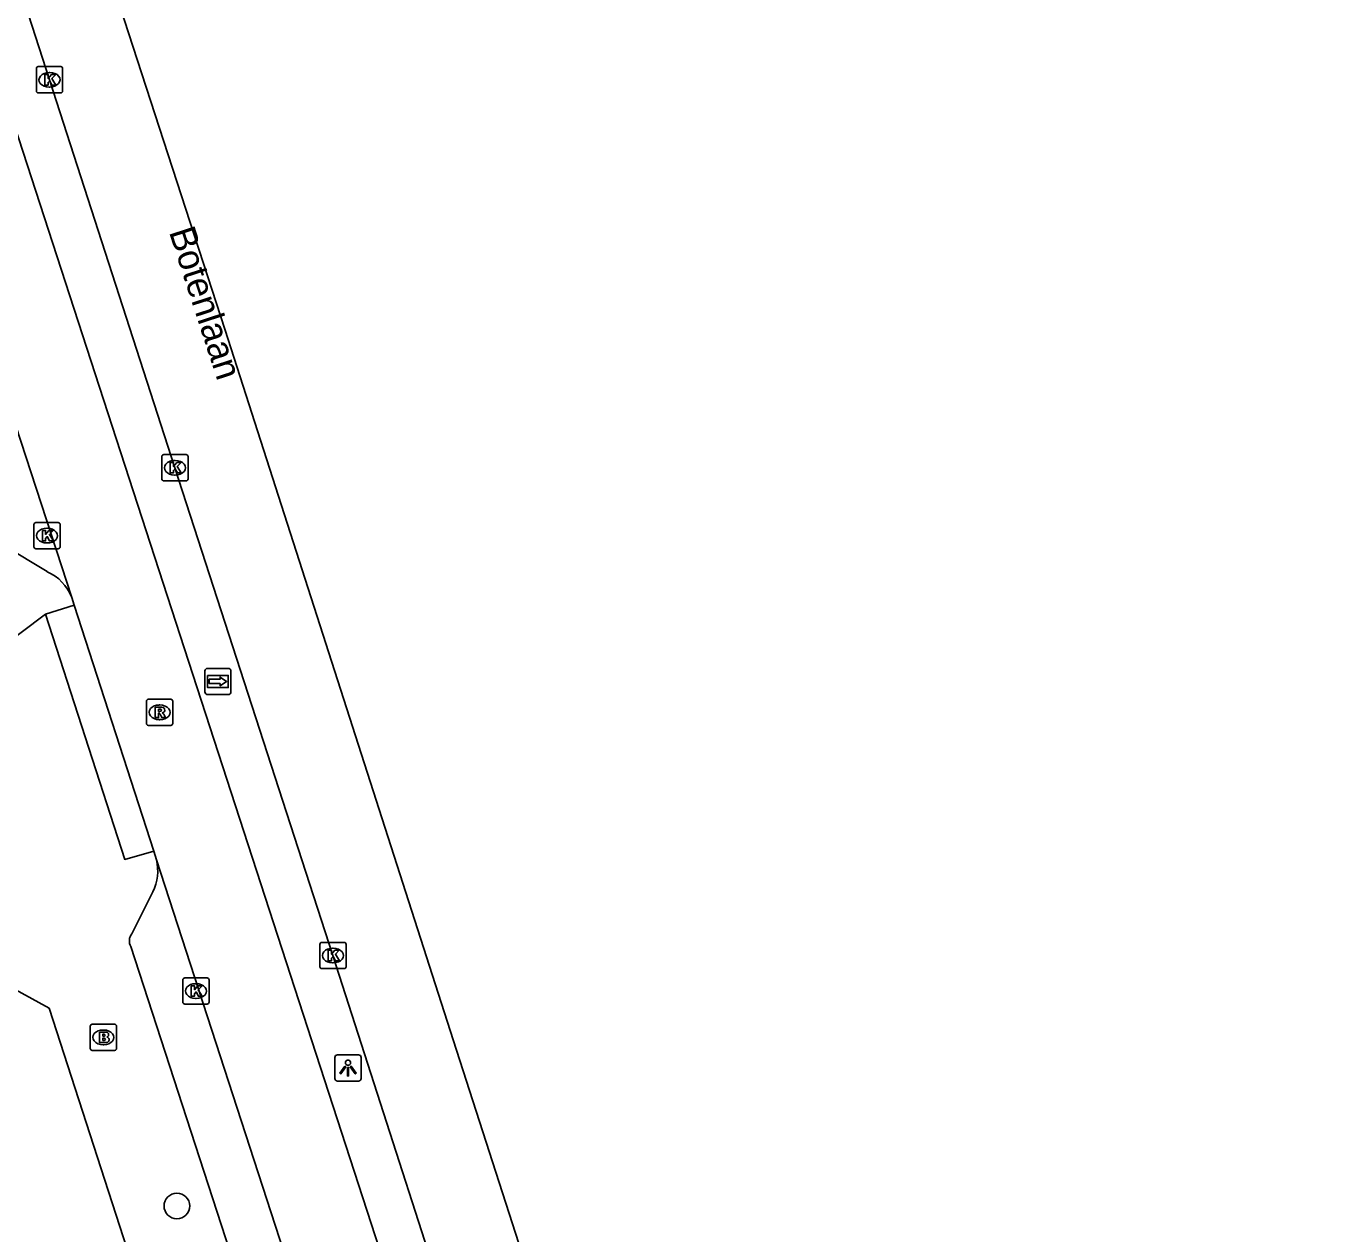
# Model space of a CAD drawing. Extents: x 158087 to 159494, y 382905 to 383981.
# Drawn here: x 159439.63 to 159489.36, y 383124.17 to 383170.24 of the extents above; entities that cross this region are included whole.
import ezdxf

# ---------------------------------------------------------------- set-up
doc = ezdxf.new("R2010")
doc.units = 0
for name, color, linetype in [('IMGEO_Boom', 7, 'Continuous'), ('IMGEO_Brandkraan', 7, 'Continuous'), ('IMGEO_Kolk', 7, 'Continuous'), ('IMGEO_Lichtpunt', 7, 'Continuous'), ('IMGEO_Openbare_ruimte_label', 7, 'Continuous'), ('IMGEO_Rijbaan_lokaal_gesloten', 7, 'Continuous'), ('IMGEO_Rijbaan_regionaal_gesloten', 7, 'Continuous'), ('IMGEO_Rioolput', 7, 'Continuous'), ('IMGEO_Voetpad_open', 7, 'Continuous'), ('IMGEO_Wegwijzer', 7, 'Continuous')]:
    doc.layers.add(name, color=color, linetype=linetype)

msp = doc.modelspace()

# ---------------------------------------------------------------- linework, layer by layer
at = {"layer": 'IMGEO_Boom'}
msp.add_circle((159445.385, 383125.237), 0.489, dxfattribs=at)
at = {"layer": 'IMGEO_Brandkraan'}
for p, q in [((159442.158, 383132.168), (159443.01, 383132.168)), ((159442.083, 383131.242), (159442.083, 383132.094)), ((159442.571, 383131.948), (159442.596, 383131.948)), ((159443.084, 383132.094), (159443.084, 383131.242)), ((159443.01, 383131.168), (159442.158, 383131.168)), ((159442.594, 383131.388), (159442.569, 383131.388))]:
    msp.add_line(p, q, dxfattribs=at)
for points in [[(159442.158, 383132.168), (159443.01, 383132.168)], [(159442.083, 383131.242), (159442.083, 383132.094)], [(159442.431, 383131.868), (159442.431, 383131.468), (159442.644, 383131.468)], [(159442.662, 383131.868), (159442.431, 383131.868)], [(159442.61, 383131.787), (159442.556, 383131.787), (159442.556, 383131.711)], [(159442.556, 383131.711), (159442.609, 383131.711)], [(159442.618, 383131.635), (159442.556, 383131.635), (159442.556, 383131.554)], [(159443.084, 383132.094), (159443.084, 383131.242)], [(159443.01, 383131.168), (159442.158, 383131.168)], [(159442.556, 383131.554), (159442.618, 383131.554)]]:
    msp.add_lwpolyline(points, dxfattribs=at)
for centre, radius, start, end in [((159442.16, 383132.092), 0.0765, 91.552, 178.448), ((159442.16, 383132.092), 0.0765, 91.552, 178.448), ((159443.008, 383132.092), 0.0765, 1.552, 88.448), ((159443.008, 383132.092), 0.0765, 1.552, 88.448), ((159442.611, 383131.749), 0.0379, 267.8285, 90.9355), ((159442.619, 383131.594), 0.0404, 269.8759, 90.5077), ((159442.666, 383131.723), 0.145, 59.4692, 91.5367), ((159442.691, 383131.77), 0.0922, 285.5137, 58.1501), ((159442.696, 383131.578), 0.105, 301.3115, 78.989), ((159442.16, 383131.244), 0.0765, 181.552, 268.448), ((159442.16, 383131.244), 0.0765, 181.552, 268.448), ((159442.65, 383131.719), 0.251, 268.6676, 293.5347), ((159443.008, 383131.244), 0.0765, 271.552, 358.448), ((159443.008, 383131.244), 0.0765, 271.552, 358.448)]:
    msp.add_arc(centre, radius, start, end, dxfattribs=at)
for centre, major_axis, ratio, start_param, end_param in [((159442.57, 383131.668), (-0.387, 0.002), 0.722429, 4.712389, 7.853982), ((159442.595, 383131.668), (-0.39, 0.002), 0.717154, 1.570796, 4.712389)]:
    msp.add_ellipse(centre, major_axis=major_axis, ratio=ratio, start_param=start_param, end_param=end_param, dxfattribs=at)
at = {"layer": 'IMGEO_Kolk'}
for p, q in [((159440.027, 383167.763), (159440.027, 383168.615)), ((159440.102, 383168.689), (159440.954, 383168.689)), ((159440.515, 383168.469), (159440.54, 383168.469)), ((159441.028, 383168.615), (159441.028, 383167.763)), ((159440.538, 383167.909), (159440.513, 383167.909)), ((159440.954, 383167.689), (159440.102, 383167.689)), ((159444.81, 383152.966), (159444.81, 383153.818)), ((159444.885, 383153.892), (159445.737, 383153.892)), ((159445.298, 383153.672), (159445.323, 383153.672)), ((159445.811, 383153.818), (159445.811, 383152.966)), ((159445.321, 383153.112), (159445.296, 383153.112)), ((159445.737, 383152.892), (159444.885, 383152.892)), ((159439.934, 383150.376), (159439.934, 383151.228)), ((159440.009, 383151.302), (159440.861, 383151.302)), ((159440.422, 383151.082), (159440.447, 383151.082)), ((159440.935, 383151.228), (159440.935, 383150.376)), ((159440.445, 383150.522), (159440.42, 383150.522)), ((159440.861, 383150.302), (159440.009, 383150.302)), ((159450.838, 383134.363), (159450.838, 383135.215)), ((159450.913, 383135.289), (159451.765, 383135.289)), ((159451.839, 383135.215), (159451.839, 383134.363)), ((159451.326, 383135.069), (159451.351, 383135.069)), ((159451.765, 383134.289), (159450.913, 383134.289)), ((159451.349, 383134.509), (159451.324, 383134.509)), ((159445.611, 383133.009), (159445.611, 383133.861)), ((159445.686, 383133.935), (159446.538, 383133.935)), ((159446.099, 383133.715), (159446.124, 383133.715)), ((159446.612, 383133.861), (159446.612, 383133.009)), ((159446.122, 383133.155), (159446.097, 383133.155)), ((159446.538, 383132.935), (159445.686, 383132.935))]:
    msp.add_line(p, q, dxfattribs=at)
for points in [[(159440.027, 383167.763), (159440.027, 383168.615)], [(159440.102, 383168.689), (159440.954, 383168.689)], [(159441.028, 383168.615), (159441.028, 383167.763)], [(159440.348, 383168.389), (159440.471, 383168.389), (159440.471, 383168.238), (159440.601, 383168.389), (159440.765, 383168.389), (159440.619, 383168.238), (159440.772, 383167.989), (159440.62, 383167.989), (159440.535, 383168.153), (159440.471, 383168.086), (159440.471, 383167.989), (159440.348, 383167.989), (159440.348, 383168.389)], [(159440.954, 383167.689), (159440.102, 383167.689)], [(159444.81, 383152.966), (159444.81, 383153.818)], [(159444.885, 383153.892), (159445.737, 383153.892)], [(159445.131, 383153.592), (159445.254, 383153.592), (159445.254, 383153.441), (159445.384, 383153.592), (159445.548, 383153.592), (159445.402, 383153.441), (159445.555, 383153.192), (159445.403, 383153.192), (159445.318, 383153.356), (159445.254, 383153.289), (159445.254, 383153.192), (159445.131, 383153.192), (159445.131, 383153.592)], [(159445.811, 383153.818), (159445.811, 383152.966)], [(159445.737, 383152.892), (159444.885, 383152.892)], [(159439.934, 383150.376), (159439.934, 383151.228)], [(159440.009, 383151.302), (159440.861, 383151.302)], [(159440.255, 383151.002), (159440.378, 383151.002), (159440.378, 383150.851), (159440.508, 383151.002), (159440.672, 383151.002), (159440.526, 383150.851), (159440.679, 383150.602), (159440.527, 383150.602), (159440.442, 383150.766), (159440.378, 383150.699), (159440.378, 383150.602), (159440.255, 383150.602), (159440.255, 383151.002)], [(159440.935, 383151.228), (159440.935, 383150.376)], [(159440.861, 383150.302), (159440.009, 383150.302)], [(159450.838, 383134.363), (159450.838, 383135.215)], [(159450.913, 383135.289), (159451.765, 383135.289)], [(159451.839, 383135.215), (159451.839, 383134.363)], [(159451.159, 383134.989), (159451.282, 383134.989), (159451.282, 383134.838), (159451.412, 383134.989), (159451.576, 383134.989), (159451.43, 383134.838), (159451.583, 383134.589), (159451.431, 383134.589), (159451.346, 383134.753), (159451.282, 383134.686), (159451.282, 383134.589), (159451.159, 383134.589), (159451.159, 383134.989)], [(159451.765, 383134.289), (159450.913, 383134.289)], [(159445.611, 383133.009), (159445.611, 383133.861)], [(159445.686, 383133.935), (159446.538, 383133.935)], [(159445.932, 383133.635), (159446.055, 383133.635), (159446.055, 383133.484), (159446.185, 383133.635), (159446.349, 383133.635), (159446.203, 383133.484), (159446.356, 383133.235), (159446.204, 383133.235), (159446.119, 383133.399), (159446.055, 383133.332), (159446.055, 383133.235), (159445.932, 383133.235), (159445.932, 383133.635)], [(159446.612, 383133.861), (159446.612, 383133.009)], [(159446.538, 383132.935), (159445.686, 383132.935)]]:
    msp.add_lwpolyline(points, dxfattribs=at)
for centre, start, end in [((159440.104, 383168.613), 91.552, 178.448), ((159440.104, 383168.613), 91.552, 178.448), ((159440.952, 383168.613), 1.552, 88.448), ((159440.952, 383168.613), 1.552, 88.448), ((159440.104, 383167.765), 181.552, 268.448), ((159440.104, 383167.765), 181.552, 268.448), ((159440.952, 383167.765), 271.552, 358.448), ((159440.952, 383167.765), 271.552, 358.448), ((159444.887, 383153.816), 91.552, 178.448), ((159444.887, 383153.816), 91.552, 178.448), ((159445.735, 383153.816), 1.552, 88.448), ((159445.735, 383153.816), 1.552, 88.448), ((159444.887, 383152.968), 181.552, 268.448), ((159444.887, 383152.968), 181.552, 268.448), ((159445.735, 383152.968), 271.552, 358.448), ((159445.735, 383152.968), 271.552, 358.448), ((159440.011, 383151.226), 91.552, 178.448), ((159440.011, 383151.226), 91.552, 178.448), ((159440.859, 383151.226), 1.552, 88.448), ((159440.859, 383151.226), 1.552, 88.448), ((159440.011, 383150.378), 181.552, 268.448), ((159440.011, 383150.378), 181.552, 268.448), ((159440.859, 383150.378), 271.552, 358.448), ((159440.859, 383150.378), 271.552, 358.448), ((159450.915, 383135.213), 91.552, 178.448), ((159450.915, 383135.213), 91.552, 178.448), ((159451.763, 383135.213), 1.552, 88.448), ((159451.763, 383135.213), 1.552, 88.448), ((159450.915, 383134.365), 181.552, 268.448), ((159450.915, 383134.365), 181.552, 268.448), ((159451.763, 383134.365), 271.552, 358.448), ((159451.763, 383134.365), 271.552, 358.448), ((159445.688, 383133.859), 91.552, 178.448), ((159445.688, 383133.859), 91.552, 178.448), ((159446.536, 383133.859), 1.552, 88.448), ((159446.536, 383133.859), 1.552, 88.448), ((159445.688, 383133.011), 181.552, 268.448), ((159445.688, 383133.011), 181.552, 268.448), ((159446.536, 383133.011), 271.552, 358.448), ((159446.536, 383133.011), 271.552, 358.448)]:
    msp.add_arc(centre, 0.0765, start, end, dxfattribs=at)
for centre, major_axis, ratio, start_param, end_param in [((159440.514, 383168.189), (-0.387, 0.002), 0.722429, 4.712389, 7.853982), ((159440.539, 383168.189), (-0.39, 0.002), 0.717154, 1.570796, 4.712389), ((159445.297, 383153.392), (-0.387, 0.002), 0.722429, 4.712389, 7.853982), ((159445.322, 383153.392), (-0.39, 0.002), 0.717154, 1.570796, 4.712389), ((159440.421, 383150.802), (-0.387, 0.002), 0.722429, 4.712389, 7.853982), ((159440.446, 383150.802), (-0.39, 0.002), 0.717154, 1.570796, 4.712389), ((159451.325, 383134.789), (-0.387, 0.002), 0.722429, 4.712389, 7.853982), ((159451.35, 383134.789), (-0.39, 0.002), 0.717154, 1.570796, 4.712389), ((159446.098, 383133.435), (-0.387, 0.002), 0.722429, 4.712389, 7.853982), ((159446.123, 383133.435), (-0.39, 0.002), 0.717154, 1.570796, 4.712389)]:
    msp.add_ellipse(centre, major_axis=major_axis, ratio=ratio, start_param=start_param, end_param=end_param, dxfattribs=at)
at = {"layer": 'IMGEO_Lichtpunt'}
for p, q in [((159451.413, 383130.904), (159451.413, 383130.097)), ((159451.413, 383130.904), (159451.413, 383130.097)), ((159452.315, 383130.999), (159451.507, 383130.999)), ((159452.315, 383130.999), (159451.507, 383130.999)), ((159452.409, 383130.097), (159452.409, 383130.904)), ((159452.409, 383130.097), (159452.409, 383130.904)), ((159451.507, 383130.003), (159452.315, 383130.003)), ((159451.507, 383130.003), (159452.315, 383130.003))]:
    msp.add_line(p, q, dxfattribs=at)
for points in [[(159451.787, 383130.568), (159451.826, 383130.54), (159451.638, 383130.278), (159451.6, 383130.305), (159451.787, 383130.568)], [(159451.889, 383130.52), (159451.936, 383130.52), (159451.936, 383130.198), (159451.889, 383130.198), (159451.889, 383130.52)], [(159451.999, 383130.54), (159452.037, 383130.567), (159452.224, 383130.305), (159452.185, 383130.277), (159451.999, 383130.54)]]:
    msp.add_lwpolyline(points, dxfattribs=at)
msp.add_circle((159451.912, 383130.702), 0.0994, dxfattribs=at)
for centre, start, end in [((159451.507, 383130.904), 90, 180), ((159451.507, 383130.904), 90, 180), ((159452.315, 383130.904), 0, 90), ((159452.315, 383130.904), 0, 90), ((159451.507, 383130.097), 180, 270), ((159451.507, 383130.097), 180, 270), ((159452.315, 383130.097), 270, 0), ((159452.315, 383130.097), 270, 360)]:
    msp.add_arc(centre, 0.0946, start, end, dxfattribs=at)
at = {"layer": 'IMGEO_Rijbaan_lokaal_gesloten'}
for points in [[(159429.946, 383194.868), (159460.895, 383099.637)], [(159426.58, 383193.775), (159441.376, 383148.446)], [(159441.471, 383148.155), (159441.376, 383148.446)], [(159441.471, 383148.155), (159444.502, 383138.767)], [(159444.608, 383138.438), (159444.502, 383138.767)], [(159459.499, 383092.614), (159444.608, 383138.438)]]:
    msp.add_lwpolyline(points, dxfattribs=at)
at = {"layer": 'IMGEO_Rijbaan_regionaal_gesloten'}
for points in [[(159381.442, 383350.685), (159381.816, 383349.595), (159386.306, 383335.49), (159392.929, 383314.999), (159404.699, 383278.784), (159410.429, 383261.147), (159414.039, 383250), (159416.152, 383243.476), (159419.898, 383231.888), (159428.476, 383205.358), (159435.444, 383183.894), (159440.525, 383168.19), (159445.308, 383153.393), (159451.336, 383134.79), (159457.015, 383117.143), (159459.21, 383110.234), (159459.934, 383107.768)], [(159441.197, 383177.182), (159447.226, 383158.633), (159455.926, 383131.577), (159464.824, 383103.97), (159471.773, 383082.215), (159474.872, 383072.163), (159476.971, 383065.261), (159479.021, 383058.41), (159480.921, 383051.558), (159482.671, 383045.007), (159484.569, 383037.855), (159486.369, 383030.603), (159488.357, 383022.449), (159489.356, 383018.353)]]:
    msp.add_lwpolyline(points, dxfattribs=at)
at = {"layer": 'IMGEO_Rioolput'}
for p, q in [((159444.3, 383144.564), (159445.152, 383144.564)), ((159444.225, 383143.638), (159444.225, 383144.49)), ((159444.713, 383144.344), (159444.738, 383144.344)), ((159445.226, 383144.49), (159445.226, 383143.638)), ((159445.152, 383143.564), (159444.3, 383143.564)), ((159444.736, 383143.784), (159444.711, 383143.784))]:
    msp.add_line(p, q, dxfattribs=at)
for points in [[(159444.3, 383144.564), (159445.152, 383144.564)], [(159444.225, 383143.638), (159444.225, 383144.49)], [(159444.814, 383144.262), (159444.562, 383144.264), (159444.562, 383143.864)], [(159444.74, 383144.183), (159444.686, 383144.183), (159444.686, 383144.102)], [(159444.686, 383144.102), (159444.738, 383144.102)], [(159445.226, 383144.49), (159445.226, 383143.638)], [(159445.152, 383143.564), (159444.3, 383143.564)], [(159444.562, 383143.864), (159444.686, 383143.864), (159444.686, 383144.026), (159444.697, 383144.026)], [(159444.744, 383143.997), (159444.815, 383143.864), (159444.955, 383143.864), (159444.89, 383143.99)]]:
    msp.add_lwpolyline(points, dxfattribs=at)
for centre, radius, start, end in [((159444.302, 383144.488), 0.0765, 91.552, 178.448), ((159444.302, 383144.488), 0.0765, 91.552, 178.448), ((159445.15, 383144.488), 0.0765, 1.552, 88.448), ((159445.15, 383144.488), 0.0765, 1.552, 88.448), ((159444.722, 383144.291), 0.19, 274.7715, 282.9687), ((159444.746, 383144.087), 0.0964, 77.0061, 93.1865), ((159444.76, 383144.144), 0.0378, 276.6634, 79.6772), ((159444.813, 383144.152), 0.109, 350.3612, 89.416), ((159444.811, 383144.152), 0.112, 277.5842, 350.9817), ((159444.795, 383143.937), 0.108, 29.5134, 73.7905), ((159444.302, 383143.64), 0.0765, 181.552, 268.448), ((159444.302, 383143.64), 0.0765, 181.552, 268.448), ((159444.696, 383143.973), 0.0533, 26.0293, 88.6989), ((159445.15, 383143.64), 0.0765, 271.552, 358.448), ((159445.15, 383143.64), 0.0765, 271.552, 358.448)]:
    msp.add_arc(centre, radius, start, end, dxfattribs=at)
for centre, major_axis, ratio, start_param, end_param in [((159444.712, 383144.064), (-0.387, 0.002), 0.722429, 4.712389, 7.853982), ((159444.737, 383144.064), (-0.39, 0.002), 0.717154, 1.570796, 4.712389)]:
    msp.add_ellipse(centre, major_axis=major_axis, ratio=ratio, start_param=start_param, end_param=end_param, dxfattribs=at)
at = {"layer": 'IMGEO_Voetpad_open'}
for points in [[(159440.438, 383149.429), (159438.809, 383150.413), (159438.578, 383150.711), (159427.757, 383183.886)], [(159440.375, 383147.805), (159441.471, 383148.155)], [(159440.375, 383147.805), (159433.863, 383142.915)], [(159444.502, 383138.767), (159443.397, 383138.455), (159440.375, 383147.805)], [(159443.67, 383135.622), (159444.469, 383137.218)], [(159456.594, 383095.234), (159443.625, 383135.128)], [(159478.717, 383014.761), (159456.073, 383084.704), (159440.509, 383132.78), (159438.159, 383134.063)]]:
    msp.add_lwpolyline(points, dxfattribs=at)
for centre, radius, start, end in [((159439.723, 383147.808), 1.771, 21.107, 66.2091), ((159442.793, 383138.027), 1.861, 334.2362, 12.7639), ((159444.02, 383135.341), 0.448, 141.2182, 208.372)]:
    msp.add_arc(centre, radius, start, end, dxfattribs=at)
at = {"layer": 'IMGEO_Wegwijzer'}
for p, q in [((159446.455, 383144.842), (159446.455, 383145.642)), ((159446.455, 383145.642), (159446.455, 383144.842)), ((159446.555, 383145.742), (159447.345, 383145.742)), ((159447.345, 383145.742), (159446.555, 383145.742)), ((159447.445, 383145.642), (159447.445, 383144.842)), ((159447.445, 383144.842), (159447.445, 383145.642)), ((159447.345, 383144.742), (159446.555, 383144.742)), ((159446.555, 383144.742), (159447.345, 383144.742))]:
    msp.add_line(p, q, dxfattribs=at)
for points in [[(159446.556, 383145.474), (159447.344, 383145.474), (159447.344, 383145.01), (159446.556, 383145.01), (159446.556, 383145.474)], [(159446.621, 383145.326), (159446.621, 383145.242), (159446.621, 383145.158), (159447.032, 383145.158), (159447.032, 383145.075), (159447.279, 383145.242), (159447.032, 383145.409), (159447.032, 383145.326), (159446.621, 383145.326)]]:
    msp.add_lwpolyline(points, dxfattribs=at)
for centre, start, end in [((159446.555, 383145.642), 90, 180), ((159446.555, 383145.642), 90, 180), ((159447.345, 383145.642), 0, 90), ((159447.345, 383145.642), 360, 90), ((159446.555, 383144.842), 180, 270), ((159446.555, 383144.842), 180, 270), ((159447.345, 383144.842), 270, 0), ((159447.345, 383144.842), 270, 0)]:
    msp.add_arc(centre, 0.1, start, end, dxfattribs=at)

# ---------------------------------------------------------------- texts
at = {"layer": 'IMGEO_Openbare_ruimte_label'}
msp.add_text('Botenlaan', height=1, rotation=288.0546, dxfattribs=at).set_placement((159445.076, 383162.392))

doc.saveas('drawing.dxf')
